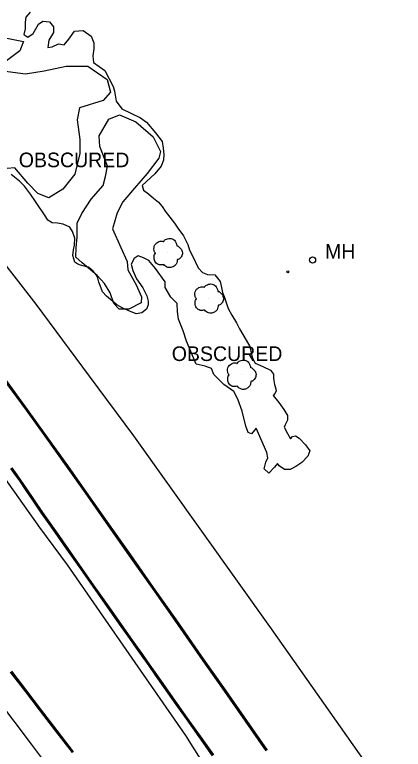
# Model space of a CAD drawing. Extents: x 368532 to 392481, y 10654822 to 10676899.
# Drawn here: x 370242.3 to 370375.5, y 10675035 to 10675286.4 of the extents above; entities that cross this region are included whole.
import ezdxf

# ---------------------------------------------------------------- set-up
doc = ezdxf.new("R2010")
doc.units = 0
for name, color, linetype in [('p_dtm obscured area', 7, 'Continuous'), ('p_railroad rr control', 7, 'Continuous'), ('p_road - paved curb', 7, 'Continuous'), ('p_road bridge end', 7, 'Continuous'), ('p_road paint stripe', 7, 'Continuous'), ('p_structure unidentified', 7, 'Continuous'), ('p_utility manhole', 7, 'Continuous'), ('p_veg tree', 7, 'Continuous'), ('p_veg woods', 7, 'Continuous')]:
    doc.layers.add(name, color=color, linetype=linetype)

msp = doc.modelspace()

# ---------------------------------------------------------------- linework, layer by layer
at = {"layer": 'p_dtm obscured area'}
for points in [[(370247.59, 10675287.29), (370246.11, 10675285.55), (370245.9, 10675283.92), (370245.82, 10675281.62), (370245.41, 10675279.62), (370246.78, 10675278.78), (370248.66, 10675280.03), (370250.47, 10675283.15), (370251.97, 10675284.22), (370254.26, 10675283.96), (370255.62, 10675282.3), (370255.58, 10675280.29), (370253.93, 10675277.71), (370253.64, 10675275.26), (370255.15, 10675275.43), (370257.24, 10675276.46), (370259.28, 10675276.14), (370260.82, 10675278), (370262.73, 10675280.83), (370265.78, 10675281.06), (370268.52, 10675279.13), (370269.45, 10675276.75), (370269.35, 10675274.74), (370269.06, 10675272.36), (370269.27, 10675270.09), (370273.22, 10675267.28), (370275.99, 10675261.8), (370276.52, 10675260.21), (370277.06, 10675256.84), (370279.03, 10675254.16), (370282.12, 10675252.7), (370285.36, 10675251.13), (370287.44, 10675249.62), (370290.52, 10675246.04), (370292.86, 10675242.98), (370293.2, 10675240.78), (370293.35, 10675238.63), (370293.22, 10675236.59), (370292.53, 10675234.56), (370290.31, 10675231.99), (370286, 10675227.94), (370286.47, 10675226.36), (370288.15, 10675225.14), (370289.82, 10675223.6), (370291.56, 10675222.31), (370292.79, 10675220.78), (370293.83, 10675219.19), (370297.06, 10675215.02), (370298.2, 10675213.39), (370300.14, 10675210.75), (370301.62, 10675207.74), (370302.22, 10675205.78), (370303.26, 10675203.87), (370305.2, 10675199.75), (370306.62, 10675198.16), (370308.37, 10675197.56), (370310.85, 10675197.36), (370312.73, 10675195.16), (370313.1, 10675193.04), (370313.48, 10675191.31), (370314.09, 10675189.98), (370315.4, 10675185.87), (370316.68, 10675183.64), (370318.24, 10675181.01), (370319.33, 10675178.91), (370321.63, 10675175.07), (370322.81, 10675172.81), (370323.34, 10675170.67), (370323.72, 10675168.87), (370324.73, 10675167.12), (370327.35, 10675166.07), (370329.94, 10675164.73)], [(370320.22, 10675150.76), (370318.76, 10675154.8), (370317.36, 10675157.47), (370313.91, 10675159.82), (370310.48, 10675163.25), (370309.76, 10675165.33), (370307.51, 10675166.13), (370304.44, 10675166.87), (370301.18, 10675174.73), (370299.98, 10675178.21), (370298.42, 10675182.26), (370298.05, 10675184.81), (370297.91, 10675187.58), (370295.84, 10675189.72), (370293.89, 10675193.09), (370293.8, 10675195.04), (370290.51, 10675199.6), (370288.26, 10675202.25), (370286.42, 10675203.19), (370284.55, 10675203.85), (370283.21, 10675202.99), (370282.23, 10675201.06), (370282.79, 10675198.88), (370284.06, 10675196.03), (370286.15, 10675192.97), (370287.61, 10675190.24), (370288.02, 10675188.41), (370288, 10675187.16), (370287.44, 10675185.62), (370285.81, 10675184.36), (370283.89, 10675184.05), (370281.45, 10675185.04), (370279.33, 10675186.02), (370277.24, 10675187.15), (370273.77, 10675190.11), (370272.38, 10675191.54), (370271.57, 10675193.73), (370271.15, 10675194.87), (370270.77, 10675196.29), (370270.28, 10675197.3), (370269.2, 10675198.61), (370267.62, 10675199.99), (370266.53, 10675200.29), (370264.87, 10675200.73), (370263.96, 10675201.03), (370262.9, 10675201.68), (370262.19, 10675204.02), (370262.41, 10675205.96), (370262.79, 10675207.56), (370262.86, 10675209.98), (370262.08, 10675212.19), (370261.22, 10675213.66), (370258.92, 10675214.76), (370257, 10675215.02), (370255.15, 10675215.14), (370253.69, 10675216.08), (370252.92, 10675217.19), (370249.39, 10675222.44), (370247.68, 10675224.99), (370245.62, 10675227.7), (370243.98, 10675229.46), (370241.1, 10675231.74)], [(370329.94, 10675164.73), (370330.92, 10675163.4), (370330.99, 10675162.07)], [(370330.99, 10675162.07), (370331.13, 10675161.17), (370331.35, 10675159.85), (370331.81, 10675158.36), (370331.88, 10675157.52), (370331.4, 10675156.82), (370330.95, 10675156.25), (370330.89, 10675156.09), (370332.84, 10675153.68), (370334.51, 10675151.35), (370335.79, 10675149.23), (370335.78, 10675147.61), (370335.01, 10675146.06), (370334.6, 10675145.25), (370335.76, 10675143.1), (370336.74, 10675141.25), (370337.53, 10675142.05), (370338.49, 10675142.31), (370339.78, 10675141.45), (370341.92, 10675139.25), (370343.37, 10675137.17), (370342.73, 10675135.29), (370340.66, 10675133.12), (370338.6, 10675131.82), (370336.71, 10675130.8), (370334.72, 10675130.78), (370332.88, 10675132.06), (370332.35, 10675132.82), (370331.29, 10675131.54), (370329.41, 10675129.48), (370327.79, 10675131.04), (370328.32, 10675133.27), (370329.03, 10675134.71), (370328.63, 10675136.53), (370325.07, 10675144.93), (370323.42, 10675142.96), (370322.3, 10675143.41), (370321.49, 10675145.57), (370320.22, 10675150.76)]]:
    msp.add_lwpolyline(points, dxfattribs=at)
at = {"layer": 'p_railroad rr control'}
for points in [[(370283.07, 10675142.26), (370267.92, 10675162.74), (370249.67, 10675187.34), (370236.84, 10675203.63), (370221.11, 10675223.24), (370208.56, 10675238.14), (370198.25, 10675250.93), (370183.24, 10675267.66)], [(370545.17, 10674770.04), (370510.78, 10674819.31), (370466.51, 10674882.46), (370420.13, 10674948.33), (370376.22, 10675011.08), (370330.25, 10675076.2), (370283.07, 10675142.26)]]:
    msp.add_lwpolyline(points, dxfattribs=at)
at = {"layer": 'p_road - paved curb'}
for p, q in [((370246.32, 10675151.06), (370238.39, 10675161.89)), ((370246.44, 10675151.15), (370238.51, 10675161.98)), ((370246.73, 10675151.35), (370238.79, 10675162.19)), ((370252.69, 10675142.12), (370246.32, 10675151.06)), ((370252.81, 10675142.21), (370246.44, 10675151.15)), ((370253.1, 10675142.41), (370246.73, 10675151.35)), ((370260.05, 10675131.89), (370252.69, 10675142.12)), ((370260.17, 10675131.98), (370252.81, 10675142.21)), ((370260.46, 10675132.18), (370253.1, 10675142.41)), ((370240.88, 10675131.09), (370242.59, 10675128.68)), ((370241.17, 10675131.29), (370242.88, 10675128.88)), ((370266.52, 10675122.74), (370260.05, 10675131.89)), ((370266.64, 10675122.83), (370260.17, 10675131.98)), ((370266.93, 10675123.03), (370260.46, 10675132.18)), ((370242.59, 10675128.68), (370243.66, 10675127.21)), ((370242.88, 10675128.88), (370243.95, 10675127.41)), ((370243.66, 10675127.21), (370246.14, 10675123.55)), ((370243.95, 10675127.41), (370246.43, 10675123.75)), ((370246.14, 10675123.55), (370248.59, 10675119.93)), ((370246.43, 10675123.75), (370248.88, 10675120.13)), ((370273.59, 10675112.64), (370266.52, 10675122.74)), ((370273.71, 10675112.73), (370266.64, 10675122.83)), ((370274, 10675112.93), (370266.93, 10675123.03)), ((370248.59, 10675119.93), (370251.41, 10675115.77)), ((370248.88, 10675120.13), (370251.7, 10675115.97)), ((370251.7, 10675115.97), (370254.25, 10675112.37)), ((370251.41, 10675115.77), (370253.96, 10675112.17)), ((370253.96, 10675112.17), (370257.18, 10675107.58)), ((370254.25, 10675112.37), (370257.47, 10675107.78)), ((370281.64, 10675101.21), (370273.59, 10675112.64)), ((370281.76, 10675101.3), (370273.71, 10675112.73)), ((370282.05, 10675101.5), (370274, 10675112.93)), ((370257.18, 10675107.58), (370260.07, 10675103.46)), ((370257.47, 10675107.78), (370260.36, 10675103.66)), ((370260.07, 10675103.46), (370264.81, 10675096.73)), ((370260.36, 10675103.66), (370265.1, 10675096.93)), ((370289.45, 10675090.13), (370281.64, 10675101.21)), ((370289.57, 10675090.22), (370281.76, 10675101.3)), ((370289.86, 10675090.42), (370282.05, 10675101.5)), ((370264.81, 10675096.73), (370269.03, 10675090.71)), ((370265.1, 10675096.93), (370269.32, 10675090.91)), ((370269.03, 10675090.71), (370274.12, 10675083.5)), ((370269.32, 10675090.91), (370274.41, 10675083.7)), ((370297.28, 10675079.07), (370289.45, 10675090.13)), ((370297.4, 10675079.16), (370289.57, 10675090.22)), ((370297.69, 10675079.36), (370289.86, 10675090.42)), ((370274.12, 10675083.5), (370278.14, 10675077.79)), ((370274.41, 10675083.7), (370278.43, 10675077.99)), ((370306.84, 10675065.29), (370297.28, 10675079.07)), ((370306.96, 10675065.38), (370297.4, 10675079.16)), ((370307.25, 10675065.58), (370297.69, 10675079.36)), ((370278.14, 10675077.79), (370281.6, 10675072.86)), ((370278.43, 10675077.99), (370281.89, 10675073.06)), ((370281.89, 10675073.06), (370284.16, 10675069.86)), ((370281.6, 10675072.86), (370283.87, 10675069.66)), ((370283.87, 10675069.66), (370285.62, 10675067.17)), ((370284.16, 10675069.86), (370285.91, 10675067.37)), ((370285.62, 10675067.17), (370288.2, 10675063.54)), ((370285.91, 10675067.37), (370288.49, 10675063.74)), ((370313.93, 10675056.15), (370307.25, 10675065.58)), ((370288.2, 10675063.54), (370290.44, 10675060.34)), ((370288.49, 10675063.74), (370290.73, 10675060.54)), ((370313.52, 10675055.86), (370306.84, 10675065.29)), ((370313.64, 10675055.95), (370306.96, 10675065.38)), ((370246.08, 10675054.64), (370240.87, 10675061.37)), ((370246.2, 10675054.73), (370240.99, 10675061.46)), ((370246.48, 10675054.95), (370241.27, 10675061.68)), ((370290.73, 10675060.54), (370293.73, 10675056.32)), ((370290.44, 10675060.34), (370293.44, 10675056.12)), ((370293.44, 10675056.12), (370297.49, 10675050.36)), ((370293.73, 10675056.32), (370297.78, 10675050.56)), ((370328.5, 10675034.45), (370313.52, 10675055.86)), ((370328.62, 10675034.54), (370313.64, 10675055.95)), ((370328.91, 10675034.74), (370313.93, 10675056.15)), ((370250.78, 10675048.55), (370246.08, 10675054.64)), ((370250.9, 10675048.64), (370246.2, 10675054.73)), ((370251.18, 10675048.85), (370246.48, 10675054.95)), ((370297.78, 10675050.56), (370301.32, 10675045.6)), ((370256.41, 10675041.17), (370250.78, 10675048.55)), ((370256.53, 10675041.26), (370250.9, 10675048.64)), ((370256.81, 10675041.47), (370251.18, 10675048.85)), ((370297.49, 10675050.36), (370301.03, 10675045.4)), ((370301.03, 10675045.4), (370305.38, 10675039.21)), ((370301.32, 10675045.6), (370305.67, 10675039.41)), ((370262.07, 10675033.85), (370256.41, 10675041.17)), ((370262.19, 10675033.94), (370256.53, 10675041.26)), ((370262.47, 10675034.15), (370256.81, 10675041.47)), ((370305.38, 10675039.21), (370309.96, 10675032.76)), ((370305.67, 10675039.41), (370310.25, 10675032.96))]:
    msp.add_line(p, q, dxfattribs=at)
msp.add_lwpolyline([(370241.29, 10675131.38), (370243, 10675128.97), (370244.07, 10675127.5), (370246.55, 10675123.83), (370249, 10675120.21), (370251.82, 10675116.06), (370254.37, 10675112.46), (370257.59, 10675107.87), (370260.48, 10675103.75), (370265.22, 10675097.02), (370269.44, 10675091), (370274.53, 10675083.79), (370278.55, 10675078.08), (370282.01, 10675073.15), (370284.28, 10675069.95), (370286.03, 10675067.46), (370288.61, 10675063.83), (370290.85, 10675060.63), (370293.85, 10675056.41), (370297.9, 10675050.65), (370301.44, 10675045.69), (370305.79, 10675039.5), (370310.37, 10675033.05)], dxfattribs=at)
at = {"layer": 'p_road bridge end'}
for p, q in [((370235.39, 10675132.55), (370250.8, 10675110.9)), ((370250.8, 10675110.9), (370260.21, 10675098.16)), ((370260.21, 10675098.16), (370282.37, 10675066.17)), ((370282.37, 10675066.17), (370300.8, 10675039.68)), ((370300.8, 10675039.68), (370319.42, 10675010.21))]:
    msp.add_line(p, q, dxfattribs=at)
at = {"layer": 'p_road paint stripe'}
for p, q in [((370209.96, 10675086.67), (370247.92, 10675036.78)), ((370247.92, 10675036.78), (370292.77, 10674977.85))]:
    msp.add_line(p, q, dxfattribs=at)
at = {"layer": 'p_structure unidentified'}
msp.add_circle((370335.87, 10675198.4), 0.375, dxfattribs=at)
at = {"layer": 'p_utility manhole'}
msp.add_circle((370344.35, 10675202.45), 1.05, dxfattribs=at)
at = {"layer": 'p_veg tree'}
for p, q in [((370294.65, 10675204.88), (370294.65, 10675204.88)), ((370308.69, 10675189.28), (370308.69, 10675189.28)), ((370319.88, 10675163.21), (370319.88, 10675163.21))]:
    msp.add_line(p, q, dxfattribs=at)
for points in [[(370293.39, 10675200.91), (370291.84, 10675200.84), (370290.51, 10675201.75), (370290.06, 10675203.19), (370290.13, 10675204.04), (370290.44, 10675204.67), (370290.54, 10675204.78), (370290.47, 10675204.87), (370290.06, 10675205.73), (370290.31, 10675207.65), (370291.84, 10675208.8), (370293.14, 10675208.78), (370293.28, 10675208.74), (370293.35, 10675208.84), (370294.28, 10675209.62), (370295.88, 10675209.82), (370297.29, 10675208.92), (370297.76, 10675207.94), (370297.85, 10675207.4), (370297.84, 10675207.28), (370297.94, 10675207.29), (370298.56, 10675207.02), (370299.44, 10675206.09), (370299.74, 10675204.55), (370299.17, 10675203.28), (370298.25, 10675202.62), (370298, 10675202.54), (370297.95, 10675202.49), (370297.94, 10675202.43), (370297.91, 10675201.97), (370297.62, 10675201.04), (370296.72, 10675200.23), (370295.52, 10675199.85), (370293.99, 10675200.32), (370293.37, 10675200.92)], [(370307.43, 10675185.31), (370305.87, 10675185.24), (370304.54, 10675186.15), (370304.09, 10675187.59), (370304.16, 10675188.44), (370304.48, 10675189.06), (370304.57, 10675189.18), (370304.51, 10675189.27), (370304.09, 10675190.13), (370304.34, 10675192.05), (370305.87, 10675193.2), (370307.17, 10675193.18), (370307.31, 10675193.14), (370307.38, 10675193.24), (370308.32, 10675194.02), (370309.92, 10675194.22), (370311.33, 10675193.32), (370311.8, 10675192.34), (370311.88, 10675191.8), (370311.87, 10675191.68), (370311.98, 10675191.69), (370312.59, 10675191.42), (370313.48, 10675190.49), (370313.78, 10675188.95), (370313.21, 10675187.68), (370312.28, 10675187.01), (370312.03, 10675186.94), (370311.98, 10675186.89), (370311.98, 10675186.83), (370311.94, 10675186.37), (370311.65, 10675185.44), (370310.75, 10675184.63), (370309.55, 10675184.24), (370308.02, 10675184.72), (370307.4, 10675185.32)], [(370318.62, 10675159.25), (370317.07, 10675159.18), (370315.74, 10675160.09), (370315.29, 10675161.52), (370315.36, 10675162.37), (370315.67, 10675163), (370315.77, 10675163.11), (370315.7, 10675163.2), (370315.29, 10675164.07), (370315.54, 10675165.98), (370317.07, 10675167.13), (370318.37, 10675167.11), (370318.51, 10675167.07), (370318.58, 10675167.17), (370319.51, 10675167.95), (370321.11, 10675168.16), (370322.52, 10675167.25), (370322.99, 10675166.27), (370323.08, 10675165.73), (370323.07, 10675165.62), (370323.17, 10675165.63), (370323.79, 10675165.35), (370324.67, 10675164.43), (370324.97, 10675162.88), (370324.4, 10675161.62), (370323.48, 10675160.95), (370323.23, 10675160.87), (370323.18, 10675160.82), (370323.17, 10675160.76), (370323.14, 10675160.31), (370322.85, 10675159.37), (370321.95, 10675158.56), (370320.75, 10675158.18), (370319.22, 10675158.65), (370318.6, 10675159.25)]]:
    msp.add_spline(points, degree=3, dxfattribs=at)
at = {"layer": 'p_veg woods'}
for points in [[(370233.1, 10675279.65), (370245.33, 10675277.27), (370244.07, 10675274.09), (370238.15, 10675269.64)], [(370238.23, 10675267.23), (370245.99, 10675266.19), (370252.38, 10675267.22), (370259.96, 10675268.82), (370267.33, 10675268.78), (370274.01, 10675264.26), (370275.13, 10675259.87), (370272.59, 10675257.01), (370264.47, 10675254.59), (370263.7, 10675250.49), (370264.55, 10675243.75), (370264.58, 10675238.88), (370262.84, 10675231.83), (370258.76, 10675226.67), (370253.95, 10675223.7), (370250.22, 10675225.18), (370246.79, 10675228.73), (370242.3, 10675233.98), (370239.74, 10675233.76)]]:
    msp.add_lwpolyline(points, dxfattribs=at)
msp.add_lwpolyline([(370265.31, 10675218.4), (370268.51, 10675223.27), (370272.65, 10675228.02), (370273.4, 10675231.06), (370274.08, 10675234.6), (370271.5, 10675241.34), (370271.18, 10675244.96), (370274.59, 10675250.63), (370278.23, 10675252.12), (370283.8, 10675249.71), (370289.76, 10675244.61), (370292.2, 10675239.58), (370291.66, 10675237.27), (370287.64, 10675232.11), (370283.38, 10675227.01), (370279.39, 10675222.35), (370277.36, 10675218.6), (370275.8, 10675213.11), (370278.65, 10675206.8), (370280.8, 10675201.95), (370281.02, 10675199.1), (370283.92, 10675193.99), (370285.79, 10675189.91), (370285.58, 10675187.86), (370281.43, 10675185.64), (370278.11, 10675185.61), (370276.3, 10675187.61), (370275.04, 10675191.18), (370273.04, 10675194.45), (370270.59, 10675197.22), (370265.38, 10675201.54), (370263.24, 10675203.4), (370263.38, 10675206.65), (370263.65, 10675210.26), (370263.64, 10675215.05)], close=True, dxfattribs=at)

# ---------------------------------------------------------------- texts
at = {"layer": 'p_dtm obscured area'}
for p in [(370241.83, 10675234.23), (370294.25, 10675167.9)]:
    msp.add_text(' OBSCURED', height=5, dxfattribs=at).set_placement(p)
at = {"layer": 'p_utility manhole'}
msp.add_text('MH', height=5, dxfattribs=at).set_placement((370348.62, 10675202.91))

doc.saveas('drawing.dxf')
